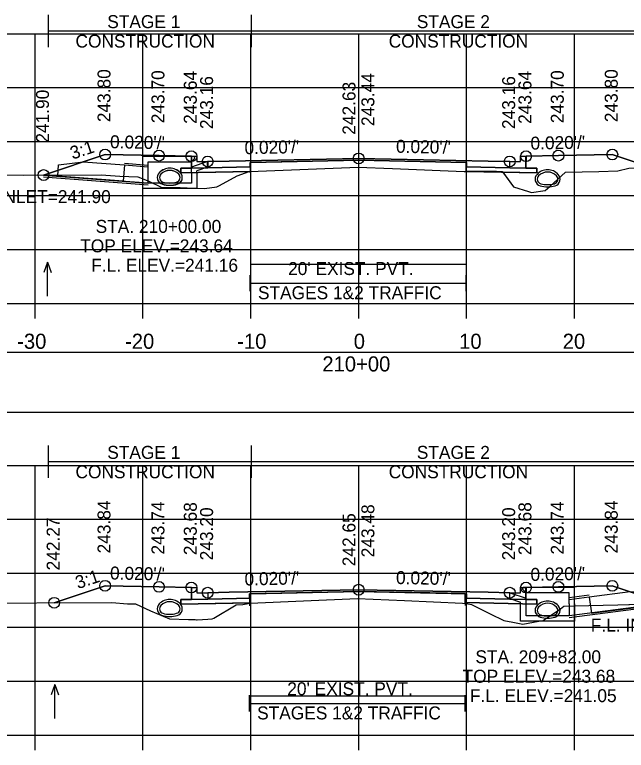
# Model space of a CAD drawing. Extents: x 1369627 to 1374022, y 380035 to 398173.
# Drawn here: x 1372066.6 to 1372123.3, y 382061.4 to 382129.6 of the extents above; entities that cross this region are included whole.
import ezdxf

# ---------------------------------------------------------------- set-up
doc = ezdxf.new("R2010")
doc.units = 0
for name, color, linetype in [('Default', 7, 'Continuous'), ('R_Alt Surface', 7, 'Continuous'), ('R_Axis', 7, 'Continuous'), ('R_Axis Annot', 7, 'Continuous'), ('R_Border Notes', 7, 'Continuous'), ('R_Drive', 7, 'Continuous'), ('R_Exist Surface', 7, 'Continuous'), ('R_Fin Surface', 7, 'Continuous'), ('R_Grid', 7, 'Continuous'), ('R_MOT', 7, 'Continuous'), ('R_No Plot', 7, 'Continuous'), ('R_Water', 7, 'Continuous'), ('R_Water Annot', 7, 'Continuous'), ('R_Xsect Elev', 7, 'Continuous'), ('R_Xsect Slope', 7, 'Continuous'), ('T_Vehicle Path Rt', 7, 'Continuous')]:
    doc.layers.add(name, color=color, linetype=linetype)

msp = doc.modelspace()

# ---------------------------------------------------------------- linework, layer by layer
at = {"layer": 'Default'}
for p, q in [((1372088.484, 382103.93), (1372088.484, 382105.43)), ((1372108.484, 382103.93), (1372108.484, 382105.43)), ((1372088.484, 382104.68), (1372108.484, 382104.68)), ((1372088.407, 382064.993), (1372088.407, 382066.493)), ((1372108.407, 382064.993), (1372108.407, 382066.493)), ((1372088.407, 382065.743), (1372108.407, 382065.743))]:
    msp.add_line(p, q, dxfattribs=at)
for points in [[(1372083.02, 382116.442), (1372083.52, 382116.442), (1372083.53, 382115.942), (1372084.53, 382115.962), (1372084.53, 382115.375), (1372083.03, 382115.345)], [(1372113.53, 382115.942), (1372113.54, 382116.442), (1372114.04, 382116.442), (1372114.03, 382115.345), (1372112.53, 382115.375), (1372112.53, 382115.962)], [(1371948.53, 382092.723), (1372248.53, 382092.723), (1372248.53, 382098.245), (1371948.53, 382098.245)], [(1372083.02, 382076.481), (1372083.52, 382076.481), (1372083.53, 382075.981), (1372084.53, 382076.001), (1372084.53, 382075.414), (1372083.03, 382075.384)], [(1372113.53, 382075.981), (1372113.54, 382076.481), (1372114.04, 382076.481), (1372114.03, 382075.384), (1372112.53, 382075.414), (1372112.53, 382076.001)]]:
    msp.add_lwpolyline(points, close=True, dxfattribs=at)
at = {"layer": 'R_Alt Surface'}
for points in [[(1372083.03, 382116.443), (1372083.03, 382115.345), (1372084.53, 382115.375), (1372088.484, 382115.454), (1372088.484, 382115.871), (1372098.53, 382116.072), (1372108.484, 382115.873), (1372108.484, 382115.456), (1372112.53, 382115.375), (1372114.03, 382115.345), (1372114.031, 382116.443)], [(1372083.03, 382076.482), (1372083.03, 382075.384), (1372084.53, 382075.414), (1372088.407, 382075.492), (1372088.407, 382075.909), (1372098.53, 382076.111), (1372108.407, 382075.914), (1372108.407, 382075.497), (1372112.53, 382075.414), (1372114.03, 382075.384), (1372114.031, 382076.482)]]:
    msp.add_lwpolyline(points, dxfattribs=at)
for points in [[(1372082.03, 382115.325), (1372083.03, 382115.345), (1372084.53, 382115.375), (1372088.484, 382115.454), (1372088.484, 382115.037), (1372082.03, 382114.908)], [(1372115.03, 382115.325), (1372114.03, 382115.345), (1372112.53, 382115.375), (1372108.484, 382115.456), (1372108.484, 382115.039), (1372115.03, 382114.908)], [(1372082.03, 382075.364), (1372083.03, 382075.384), (1372084.53, 382075.414), (1372088.407, 382075.492), (1372088.407, 382075.075), (1372082.03, 382074.948)], [(1372115.03, 382075.364), (1372114.03, 382075.384), (1372112.53, 382075.414), (1372108.407, 382075.497), (1372108.407, 382075.08), (1372115.03, 382074.948)]]:
    msp.add_lwpolyline(points, close=True, dxfattribs=at)
at = {"layer": 'R_Axis'}
for p, q in [((1371948.53, 382102.801), (1372248.53, 382102.801)), ((1372068.53, 382101.401), (1372068.53, 382102.801)), ((1372078.53, 382101.401), (1372078.53, 382102.801)), ((1372088.53, 382101.401), (1372088.53, 382102.801)), ((1372098.53, 382101.401), (1372098.53, 382102.801)), ((1372108.53, 382101.401), (1372108.53, 382102.801)), ((1372118.53, 382101.401), (1372118.53, 382102.801)), ((1371948.53, 382062.801), (1372248.53, 382062.801)), ((1372068.53, 382061.401), (1372068.53, 382062.801)), ((1372078.53, 382061.401), (1372078.53, 382062.801)), ((1372088.53, 382061.401), (1372088.53, 382062.801)), ((1372098.53, 382061.401), (1372098.53, 382062.801)), ((1372108.53, 382061.401), (1372108.53, 382062.801)), ((1372118.53, 382061.401), (1372118.53, 382062.801))]:
    msp.add_line(p, q, dxfattribs=at)
at = {"layer": 'R_Drive'}
for centre, radius, start, end in [((1372081.02, 382113.986), 1.354, 43.64848, 136.35152), ((1372081.02, 382113.982), 1.354, 43.64848, 136.35152), ((1372080.507, 382114.475), 0.646, 136.35152, 253.95293), ((1372080.507, 382114.471), 0.646, 136.35152, 253.95293), ((1372080.507, 382114.475), 0.438, 136.35152, 253.95293), ((1372080.507, 382114.471), 0.438, 136.35152, 253.95293), ((1372081.02, 382113.986), 1.146, 43.64848, 136.35152), ((1372081.02, 382113.982), 1.146, 43.64848, 136.35152), ((1372081.532, 382114.475), 0.438, 286.04707, 43.64848), ((1372081.532, 382114.471), 0.438, 286.04707, 43.64848), ((1372081.532, 382114.475), 0.646, 286.04707, 43.64848), ((1372081.532, 382114.471), 0.646, 286.04707, 43.64848), ((1372115.527, 382114.322), 0.646, 136.35152, 253.95293), ((1372116.04, 382113.833), 1.354, 43.64848, 136.35152), ((1372116.04, 382113.833), 1.146, 43.64848, 136.35152), ((1372116.552, 382114.322), 0.646, 286.04707, 43.64848), ((1372081.02, 382116.257), 2.292, 253.95293, 286.04707), ((1372081.02, 382116.252), 2.292, 253.95293, 286.04707), ((1372115.527, 382114.322), 0.438, 136.35152, 253.95293), ((1372116.552, 382114.322), 0.438, 286.04707, 43.64848), ((1372081.02, 382116.257), 2.5, 253.95293, 286.04707), ((1372081.02, 382116.252), 2.5, 253.95293, 286.04707), ((1372116.04, 382116.104), 2.5, 253.95293, 286.04707), ((1372116.04, 382116.104), 2.292, 253.95293, 286.04707), ((1372081.02, 382074.023), 1.354, 43.64848, 136.35152), ((1372081.02, 382074.023), 1.146, 43.64848, 136.35152), ((1372116.04, 382073.875), 1.354, 43.64848, 136.35152), ((1372116.04, 382073.872), 1.354, 43.64848, 136.35152), ((1372080.507, 382074.512), 0.646, 136.35152, 253.95293), ((1372080.507, 382074.512), 0.438, 136.35152, 253.95293), ((1372081.532, 382074.512), 0.438, 286.04707, 43.64848), ((1372081.532, 382074.512), 0.646, 286.04707, 43.64848), ((1372115.527, 382074.364), 0.646, 136.35152, 253.95293), ((1372115.527, 382074.361), 0.646, 136.35152, 253.95293), ((1372115.527, 382074.364), 0.438, 136.35152, 253.95293), ((1372115.527, 382074.361), 0.438, 136.35152, 253.95293), ((1372116.04, 382073.875), 1.146, 43.64848, 136.35152), ((1372116.04, 382073.872), 1.146, 43.64848, 136.35152), ((1372116.552, 382074.364), 0.438, 286.04707, 43.64848), ((1372116.552, 382074.361), 0.438, 286.04707, 43.64848), ((1372116.552, 382074.364), 0.646, 286.04707, 43.64848), ((1372116.552, 382074.361), 0.646, 286.04707, 43.64848), ((1372081.02, 382076.294), 2.5, 253.95293, 286.04707), ((1372081.02, 382076.294), 2.292, 253.95293, 286.04707), ((1372116.04, 382076.146), 2.292, 253.95293, 286.04707), ((1372116.04, 382076.142), 2.292, 253.95293, 286.04707), ((1372116.04, 382076.146), 2.5, 253.95293, 286.04707), ((1372116.04, 382076.142), 2.5, 253.95293, 286.04707)]:
    msp.add_arc(centre, radius, start, end, dxfattribs=at)
at = {"layer": 'R_Exist Surface'}
for points in [[(1372060.686, 382114.732), (1372067.491, 382114.699), (1372074.668, 382114.71), (1372075.083, 382114.698), (1372076.376, 382114.603), (1372078.047, 382114.551), (1372079.088, 382114.122), (1372080.211, 382113.591), (1372081.555, 382113.559), (1372081.985, 382113.555), (1372083.301, 382113.474), (1372084.235, 382113.455), (1372085.385, 382113.607), (1372085.614, 382113.748), (1372087.272, 382114.626), (1372088.386, 382115.018), (1372088.498, 382115.037), (1372089.212, 382115.067), (1372098.484, 382115.438), (1372101.66, 382115.3), (1372108.316, 382115.021), (1372108.651, 382115.024), (1372111.301, 382115.041), (1372111.863, 382114.995), (1372112.89, 382113.615), (1372114.271, 382113.178), (1372114.546, 382113.084), (1372115.812, 382113.284), (1372116.257, 382113.644), (1372117.697, 382114.96), (1372120.799, 382115.019), (1372122.567, 382115.096), (1372123.58, 382115.345)], [(1372061.685, 382075.046), (1372075.656, 382075.083), (1372077.11, 382074.973), (1372077.84, 382074.962), (1372079.218, 382074.325), (1372080.983, 382073.576), (1372082.757, 382073.523), (1372083.231, 382073.505), (1372083.372, 382073.511), (1372083.494, 382073.503), (1372083.545, 382073.502), (1372084.538, 382073.552), (1372084.946, 382073.576), (1372085.094, 382073.641), (1372087.175, 382074.893), (1372087.797, 382074.922), (1372088.469, 382075.038), (1372093.418, 382075.243), (1372098.407, 382075.458), (1372102.775, 382075.268), (1372108.163, 382075.034), (1372108.642, 382074.977), (1372108.997, 382074.913), (1372110.728, 382074.052), (1372111.993, 382073.426), (1372112.811, 382073.258), (1372113.734, 382073.087), (1372115.219, 382073.351), (1372115.563, 382073.402), (1372117.24, 382074.516), (1372117.552, 382074.753), (1372118.501, 382074.778), (1372122.546, 382074.873), (1372135.944, 382075.269)]]:
    msp.add_lwpolyline(points, dxfattribs=at)
at = {"layer": 'R_Fin Surface'}
for points in [[(1372069.318, 382114.701), (1372075.02, 382116.602), (1372080.02, 382116.502), (1372083.02, 382116.442), (1372083.52, 382116.442), (1372083.53, 382115.942), (1372084.53, 382115.962), (1372086.53, 382116.002), (1372098.53, 382116.242), (1372110.53, 382116.002), (1372112.53, 382115.962), (1372113.53, 382115.942), (1372113.54, 382116.442), (1372114.04, 382116.442), (1372117.04, 382116.502), (1372122.04, 382116.602), (1372125.63, 382115.405)], [(1372070.304, 382075.069), (1372075.02, 382076.641), (1372080.02, 382076.541), (1372083.02, 382076.481), (1372083.52, 382076.481), (1372083.53, 382075.981), (1372084.53, 382076.001), (1372086.53, 382076.041), (1372098.53, 382076.281), (1372110.53, 382076.041), (1372112.53, 382076.001), (1372113.53, 382075.981), (1372113.54, 382076.481), (1372114.04, 382076.481), (1372117.04, 382076.541), (1372122.04, 382076.641), (1372126.954, 382075.003)]]:
    msp.add_lwpolyline(points, dxfattribs=at)
at = {"layer": 'R_Grid'}
for p, q in [((1371948.53, 382127.801), (1372248.53, 382127.801)), ((1372068.53, 382102.801), (1372068.53, 382127.801)), ((1372078.53, 382102.801), (1372078.53, 382127.801)), ((1372088.53, 382102.801), (1372088.53, 382127.801)), ((1372098.53, 382102.801), (1372098.53, 382127.801)), ((1372108.53, 382102.801), (1372108.53, 382127.801)), ((1372118.53, 382102.801), (1372118.53, 382127.801)), ((1371948.53, 382122.801), (1372248.53, 382122.801)), ((1371948.53, 382117.801), (1372248.53, 382117.801)), ((1371948.53, 382112.801), (1372248.53, 382112.801)), ((1371948.53, 382107.801), (1372248.53, 382107.801)), ((1371948.53, 382102.801), (1372248.53, 382102.801)), ((1371948.53, 382087.801), (1372248.53, 382087.801)), ((1372068.53, 382062.801), (1372068.53, 382087.801)), ((1372078.53, 382062.801), (1372078.53, 382087.801)), ((1372088.53, 382062.801), (1372088.53, 382087.801)), ((1372098.53, 382062.801), (1372098.53, 382087.801)), ((1372108.53, 382062.801), (1372108.53, 382087.801)), ((1372118.53, 382062.801), (1372118.53, 382087.801)), ((1371948.53, 382082.801), (1372248.53, 382082.801)), ((1371948.53, 382077.801), (1372248.53, 382077.801)), ((1371948.53, 382072.801), (1372248.53, 382072.801)), ((1371948.53, 382067.801), (1372248.53, 382067.801)), ((1371948.53, 382062.801), (1372248.53, 382062.801))]:
    msp.add_line(p, q, dxfattribs=at)
at = {"layer": 'R_MOT'}
for p, q in [((1372069.789, 382126.558), (1372069.789, 382129.558)), ((1372088.581, 382126.558), (1372088.581, 382129.558)), ((1372069.789, 382128.058), (1372125.63, 382128.058)), ((1372069.789, 382086.65), (1372069.789, 382089.65)), ((1372088.581, 382086.65), (1372088.581, 382089.65)), ((1372069.789, 382088.15), (1372126.954, 382088.15))]:
    msp.add_line(p, q, dxfattribs=at)
at = {"layer": 'R_No Plot'}
for p, q in [((1372076.819, 382115.799), (1372079.02, 382115.632)), ((1372069.318, 382114.535), (1372079.02, 382113.799)), ((1372119.886, 382075.759), (1372118.04, 382075.521)), ((1372126.954, 382074.837), (1372118.04, 382073.688))]:
    msp.add_line(p, q, dxfattribs=at)
for points in [[(1372083.02, 382116.442), (1372083.03, 382115.345), (1372084.53, 382115.375), (1372088.53, 382115.455), (1372088.53, 382115.872), (1372098.53, 382116.072), (1372108.53, 382115.872), (1372108.53, 382115.455), (1372112.53, 382115.375), (1372114.03, 382115.345), (1372114.04, 382116.442)], [(1372088.484, 382106.438), (1372108.484, 382106.438)], [(1372083.02, 382076.481), (1372083.03, 382075.384), (1372084.53, 382075.414), (1372088.53, 382075.494), (1372088.53, 382075.911), (1372098.53, 382076.111), (1372108.53, 382075.911), (1372108.53, 382075.494), (1372112.53, 382075.414), (1372114.03, 382075.384), (1372114.04, 382076.481)], [(1372088.407, 382066.458), (1372108.407, 382066.458)]]:
    msp.add_lwpolyline(points, dxfattribs=at)
for points in [[(1372098.53, 382116.242), (1372086.53, 382116.002), (1372084.53, 382115.962), (1372084.53, 382115.375), (1372088.53, 382115.455), (1372088.53, 382115.872), (1372098.53, 382116.072), (1372108.53, 382115.872), (1372108.53, 382115.455), (1372112.53, 382115.375), (1372112.53, 382115.962), (1372110.53, 382116.002)], [(1372088.53, 382115.455), (1372084.53, 382115.375), (1372083.03, 382115.345), (1372082.03, 382115.325), (1372082.03, 382114.908), (1372088.53, 382115.038)], [(1372108.53, 382115.455), (1372112.53, 382115.375), (1372114.03, 382115.345), (1372115.03, 382115.325), (1372115.03, 382114.908), (1372108.53, 382115.038)], [(1372098.53, 382076.281), (1372086.53, 382076.041), (1372084.53, 382076.001), (1372084.53, 382075.414), (1372088.53, 382075.494), (1372088.53, 382075.911), (1372098.53, 382076.111), (1372108.53, 382075.911), (1372108.53, 382075.494), (1372112.53, 382075.414), (1372112.53, 382076.001), (1372110.53, 382076.041)], [(1372088.53, 382075.494), (1372084.53, 382075.414), (1372083.03, 382075.384), (1372082.03, 382075.364), (1372082.03, 382074.947), (1372088.53, 382075.077)], [(1372108.53, 382075.494), (1372112.53, 382075.414), (1372114.03, 382075.384), (1372115.03, 382075.364), (1372115.03, 382074.947), (1372108.53, 382075.077)]]:
    msp.add_lwpolyline(points, close=True, dxfattribs=at)
for centre in [(1372075.02, 382116.602), (1372080.02, 382116.502), (1372083.02, 382116.442), (1372098.53, 382116.242), (1372114.04, 382116.442), (1372117.04, 382116.502), (1372122.04, 382116.602), (1372084.53, 382115.962), (1372112.53, 382115.962), (1372069.318, 382114.701), (1372075.02, 382076.641), (1372080.02, 382076.541), (1372083.02, 382076.481), (1372084.53, 382076.001), (1372098.53, 382076.281), (1372112.53, 382076.001), (1372114.04, 382076.481), (1372117.04, 382076.541), (1372122.04, 382076.641), (1372070.304, 382075.069)]:
    msp.add_circle(centre, 0.5, dxfattribs=at)
at = {"layer": 'R_Water'}
for p, q in [((1372078.52, 382116.441), (1372083.27, 382116.441)), ((1372078.52, 382114.941), (1372078.52, 382116.441)), ((1372083.352, 382116.276), (1372083.02, 382115.941)), ((1372083.352, 382116.276), (1372083.27, 382116.441)), ((1372076.806, 382115.633), (1372079.02, 382115.465)), ((1372079.02, 382114.941), (1372079.02, 382115.941)), ((1372079.02, 382115.941), (1372083.02, 382115.941)), ((1372084.52, 382115.961), (1372083.02, 382115.441)), ((1372083.02, 382114.941), (1372083.02, 382115.441)), ((1372084.52, 382115.432), (1372083.52, 382115.085)), ((1372069.318, 382114.701), (1372079.02, 382113.961)), ((1372069.318, 382114.701), (1372079.02, 382113.965)), ((1372083.52, 382114.941), (1372083.52, 382115.085)), ((1372113.707, 382076.316), (1372113.79, 382076.481)), ((1372118.54, 382076.481), (1372113.79, 382076.481)), ((1372118.54, 382074.981), (1372118.54, 382076.481)), ((1372112.54, 382076.001), (1372114.04, 382075.481)), ((1372113.707, 382076.316), (1372114.04, 382075.981)), ((1372118.04, 382075.981), (1372114.04, 382075.981)), ((1372118.04, 382074.981), (1372118.04, 382075.981)), ((1372112.54, 382075.472), (1372113.54, 382075.125)), ((1372113.54, 382074.981), (1372113.54, 382075.125)), ((1372114.04, 382074.981), (1372114.04, 382075.481)), ((1372119.907, 382075.595), (1372118.04, 382075.354)), ((1372126.954, 382075.003), (1372118.04, 382073.851)), ((1372126.954, 382075.003), (1372118.04, 382073.854))]:
    msp.add_line(p, q, dxfattribs=at)
for points in [[(1372076.806, 382115.633), (1372076.693, 382114.138), (1372070.627, 382114.598), (1372070.706, 382115.636), (1372072.984, 382115.923)], [(1372119.906, 382075.597), (1372120.097, 382074.11), (1372126.131, 382074.883), (1372125.998, 382075.916), (1372123.708, 382076.085)]]:
    msp.add_lwpolyline(points, close=True, dxfattribs=at)
for points in [[(1372084.52, 382115.432), (1372084.52, 382115.961)], [(1372083.52, 382114.941), (1372083.52, 382113.461), (1372081.02, 382113.461), (1372078.52, 382113.461), (1372078.52, 382114.941)], [(1372083.02, 382114.941), (1372083.02, 382113.961), (1372081.02, 382113.961), (1372079.02, 382113.961), (1372079.02, 382114.941)], [(1372112.54, 382075.472), (1372112.54, 382076.001)], [(1372118.54, 382074.981), (1372118.54, 382073.351), (1372116.04, 382073.351), (1372113.54, 382073.351), (1372113.54, 382074.981)], [(1372118.04, 382074.981), (1372118.04, 382073.851), (1372116.04, 382073.851), (1372114.04, 382073.851), (1372114.04, 382074.981)]]:
    msp.add_lwpolyline(points, dxfattribs=at)
at = {"layer": 'R_Water Annot'}
for p, q in [((1372069.678, 382106.621), (1372069.328, 382105.66)), ((1372069.678, 382103.479), (1372069.678, 382106.621)), ((1372069.678, 382106.621), (1372070.028, 382105.66)), ((1372070.365, 382067.499), (1372070.015, 382066.538)), ((1372070.365, 382064.357), (1372070.365, 382067.499)), ((1372070.365, 382067.499), (1372070.715, 382066.538))]:
    msp.add_line(p, q, dxfattribs=at)
at = {"layer": 'R_Xsect Elev'}
for p, q in [((1372098.53, 382115.436), (1372098.53, 382125.436)), ((1372098.53, 382075.453), (1372098.53, 382085.453))]:
    msp.add_line(p, q, dxfattribs=at)
at = {"layer": 'T_Vehicle Path Rt'}
for p, q in [((1372083.03, 382115.345), (1372083.02, 382116.442)), ((1372114.04, 382116.442), (1372114.03, 382115.345)), ((1372088.484, 382115.454), (1372088.484, 382115.037)), ((1372108.484, 382115.039), (1372108.484, 382115.456)), ((1372088.484, 382115.037), (1372088.484, 382114.911)), ((1372088.484, 382115.035), (1372088.484, 382115.037)), ((1372088.484, 382115.035), (1372088.498, 382115.037)), ((1372108.484, 382115.039), (1372108.484, 382114.844)), ((1372108.484, 382115.039), (1372108.484, 382115.022)), ((1372109.114, 382115.027), (1372108.484, 382115.039)), ((1372108.484, 382115.022), (1372108.484, 382115.039)), ((1372109.114, 382115.027), (1372111.881, 382114.971)), ((1372083.03, 382075.384), (1372083.02, 382076.481)), ((1372114.04, 382076.481), (1372114.03, 382075.384)), ((1372088.407, 382075.492), (1372088.407, 382075.075)), ((1372108.407, 382075.08), (1372108.407, 382075.497)), ((1372088.407, 382075.075), (1372088.407, 382074.799)), ((1372088.407, 382075.027), (1372088.407, 382075.075)), ((1372088.407, 382075.075), (1372088.407, 382075.027)), ((1372108.407, 382075.08), (1372108.407, 382074.804)), ((1372108.407, 382075.005), (1372108.407, 382075.08)), ((1372108.407, 382075.08), (1372108.407, 382075.005)), ((1372108.407, 382075.005), (1372108.642, 382074.977))]:
    msp.add_line(p, q, dxfattribs=at)
for points in [[(1372083.02, 382116.442), (1372080.02, 382116.502), (1372075.02, 382116.602), (1372069.318, 382114.701)], [(1372108.484, 382115.456), (1372108.484, 382115.873), (1372098.53, 382116.072), (1372088.484, 382115.871), (1372088.484, 382115.454)], [(1372125.63, 382115.405), (1372122.04, 382116.602), (1372117.04, 382116.502), (1372114.04, 382116.442)], [(1372088.484, 382115.037), (1372082.03, 382114.908), (1372082.03, 382115.325), (1372083.03, 382115.345)], [(1372088.498, 382115.037), (1372089.212, 382115.067), (1372098.484, 382115.438), (1372101.66, 382115.3), (1372108.316, 382115.021), (1372108.484, 382115.022)], [(1372111.881, 382114.971), (1372112.89, 382113.615), (1372114.271, 382113.178), (1372114.546, 382113.084), (1372115.812, 382113.284), (1372116.257, 382113.644), (1372117.697, 382114.96), (1372120.799, 382115.019), (1372122.567, 382115.096), (1372123.58, 382115.345), (1372125.63, 382115.405)], [(1372114.03, 382115.345), (1372115.03, 382115.325), (1372115.03, 382114.908), (1372111.881, 382114.971)], [(1372069.318, 382114.701), (1372074.668, 382114.71), (1372075.083, 382114.698), (1372076.376, 382114.603), (1372078.047, 382114.551), (1372079.088, 382114.122), (1372080.211, 382113.591), (1372081.555, 382113.559), (1372081.985, 382113.555), (1372083.301, 382113.474), (1372084.235, 382113.455), (1372085.385, 382113.607), (1372085.614, 382113.748), (1372087.272, 382114.626), (1372088.386, 382115.018), (1372088.484, 382115.035)], [(1372088.484, 382115.037), (1372088.484, 382115.035)], [(1372108.484, 382115.022), (1372108.651, 382115.024), (1372109.114, 382115.027)], [(1372111.881, 382114.971), (1372111.863, 382114.995), (1372111.301, 382115.041), (1372109.114, 382115.027)], [(1372083.02, 382076.481), (1372080.02, 382076.541), (1372075.02, 382076.641), (1372070.304, 382075.069)], [(1372126.954, 382075.003), (1372122.04, 382076.641), (1372117.04, 382076.541), (1372114.04, 382076.481)], [(1372108.407, 382075.497), (1372108.407, 382075.914), (1372098.53, 382076.111), (1372088.407, 382075.909), (1372088.407, 382075.492)], [(1372088.407, 382075.075), (1372082.03, 382074.948), (1372082.03, 382075.364), (1372083.03, 382075.384)], [(1372088.407, 382075.027), (1372088.469, 382075.038), (1372093.418, 382075.243), (1372098.407, 382075.458), (1372102.775, 382075.268), (1372108.163, 382075.034), (1372108.407, 382075.005)], [(1372114.03, 382075.384), (1372115.03, 382075.364), (1372115.03, 382074.948), (1372108.407, 382075.08)], [(1372070.304, 382075.069), (1372075.656, 382075.083), (1372077.11, 382074.973), (1372077.84, 382074.962), (1372079.218, 382074.325), (1372080.983, 382073.576), (1372082.757, 382073.523), (1372083.231, 382073.505), (1372083.372, 382073.511), (1372083.494, 382073.503), (1372083.545, 382073.502), (1372084.538, 382073.552), (1372084.946, 382073.576), (1372085.094, 382073.641), (1372087.175, 382074.893), (1372087.797, 382074.922), (1372088.407, 382075.027)], [(1372108.642, 382074.977), (1372108.997, 382074.913), (1372110.728, 382074.052), (1372111.993, 382073.426), (1372112.811, 382073.258), (1372113.734, 382073.087), (1372115.219, 382073.351), (1372115.563, 382073.402), (1372117.24, 382074.516), (1372117.552, 382074.753), (1372118.501, 382074.778), (1372122.546, 382074.873), (1372126.954, 382075.003)]]:
    msp.add_lwpolyline(points, dxfattribs=at)

# ---------------------------------------------------------------- texts
at = {"layer": 'R_Axis Annot'}
for s, height, p in [("20' EXIST. PVT.", 1.2, (1372091.987, 382105.438)), ('STAGES 1&2 TRAFFIC', 1.2, (1372089.191, 382103.198)), ('-30', 1.4, (1372066.871, 382098.601)), ('-20', 1.4, (1372076.871, 382098.601)), ('-10', 1.4, (1372087.268, 382098.601)), ('0', 1.4, (1372098.072, 382098.601)), ('10', 1.4, (1372107.841, 382098.601)), ('20', 1.4, (1372117.444, 382098.601)), ('210+00', 1.4, (1372095.162, 382096.501)), ("20' EXIST. PVT.", 1.2, (1372091.91, 382066.5)), ('STAGES 1&2 TRAFFIC', 1.2, (1372089.114, 382064.261))]:
    msp.add_text(s, height=height, dxfattribs=at).set_placement(p)
at = {"layer": 'R_Border Notes'}
for s, p in [('F.L. INLET=241.90', (1372061.944, 382112.101)), ('F.L. INLET=242.20', (1372120.043, 382072.403))]:
    msp.add_text(s, height=1.2, dxfattribs=at).set_placement(p)
at = {"layer": 'R_MOT'}
for s, p in [('STAGE 1', (1372075.22, 382128.314)), ('STAGE 2', (1372103.916, 382128.314)), ('CONSTRUCTION', (1372072.277, 382126.514)), ('CONSTRUCTION', (1372101.312, 382126.514)), ('STAGE 1', (1372075.22, 382088.406)), ('STAGE 2', (1372103.916, 382088.406)), ('CONSTRUCTION', (1372072.277, 382086.606)), ('CONSTRUCTION', (1372101.312, 382086.606))]:
    msp.add_text(s, height=1.2, dxfattribs=at).set_placement(p)
at = {"layer": 'R_Water Annot'}
for s, p in [('STA. 210+00.00', (1372074.146, 382109.342)), ('TOP ELEV.=243.64', (1372072.714, 382107.542)), ('F.L. ELEV.=241.16', (1372073.739, 382105.742)), ('STA. 209+82.00', (1372109.35, 382069.464)), ('TOP ELEV.=243.68', (1372108.165, 382067.664)), ('F.L. ELEV.=241.05', (1372108.835, 382065.864))]:
    msp.add_text(s, height=1.2, dxfattribs=at).set_placement(p)
at = {"layer": 'R_Xsect Elev'}
for s, p in [('243.80', (1372075.52, 382119.602)), ('243.70', (1372080.52, 382119.502)), ('243.64', (1372083.52, 382119.442)), ('243.64', (1372114.54, 382119.442)), ('243.70', (1372117.54, 382119.502)), ('243.80', (1372122.54, 382119.602)), ('243.16', (1372085.03, 382118.962)), ('243.44', (1372099.981, 382119.242)), ('243.16', (1372113.03, 382118.962)), ('242.63', (1372098.23, 382118.436)), ('241.90', (1372069.818, 382117.701)), ('243.84', (1372075.52, 382079.641)), ('243.74', (1372080.52, 382079.541)), ('243.68', (1372083.52, 382079.481)), ('243.48', (1372099.981, 382079.281)), ('243.68', (1372114.54, 382079.481)), ('243.74', (1372117.54, 382079.541)), ('243.84', (1372122.54, 382079.641)), ('243.20', (1372085.03, 382079.001)), ('242.65', (1372098.23, 382078.453)), ('243.20', (1372113.03, 382079.001)), ('242.27', (1372070.804, 382078.069))]:
    msp.add_text(s, height=1.2, rotation=90, dxfattribs=at).set_placement(p)
at = {"layer": 'R_Xsect Slope'}
for s, rotation, p in [("0.020'/'", 358.85424, (1372075.47, 382117.193)), ("0.020'/'", 1.14576, (1372114.466, 382117.05)), ('3:1', 18.43323, (1372072.011, 382116.126)), ("0.020'/'", 1.14576, (1372087.956, 382116.63)), ("0.020'/'", 358.85424, (1372101.98, 382116.773)), ('3:1', 18.43323, (1372072.504, 382076.33)), ("0.020'/'", 358.85424, (1372075.47, 382077.232)), ("0.020'/'", 1.14576, (1372087.956, 382076.67)), ("0.020'/'", 358.85424, (1372101.98, 382076.812)), ("0.020'/'", 1.14576, (1372114.466, 382077.09))]:
    msp.add_text(s, height=1.2, rotation=rotation, dxfattribs=at).set_placement(p)

doc.saveas('drawing.dxf')
